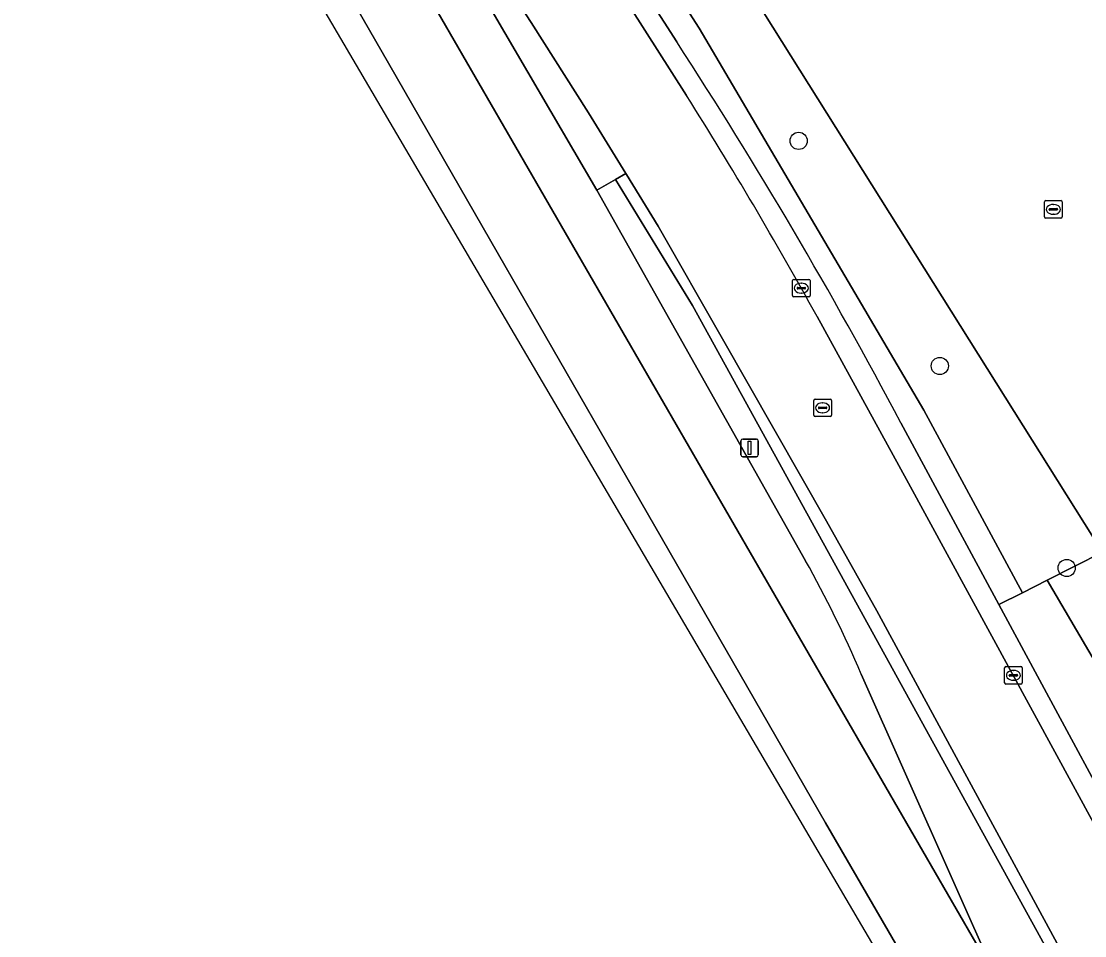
# Model space of a CAD drawing. Extents: x 158455 to 159797, y 387218 to 388672.
# Drawn here: x 158510.1 to 158570.7, y 387665.7 to 387717.8 of the extents above; entities that cross this region are included whole.
import ezdxf

# ---------------------------------------------------------------- set-up
doc = ezdxf.new("R2010")
doc.units = 0
for name, color, linetype in [('IMGEO_Berm_groen', 7, 'Continuous'), ('IMGEO_Boom', 7, 'Continuous'), ('IMGEO_Groenvoorziening', 7, 'Continuous'), ('IMGEO_Haag', 7, 'Continuous'), ('IMGEO_Kolk', 7, 'Continuous'), ('IMGEO_Lichtmast', 7, 'Continuous'), ('IMGEO_Rijbaan_lokaal_open', 7, 'Continuous'), ('IMGEO_Rijbaan_regionaal_gesloten', 7, 'Continuous'), ('IMGEO_Rioolput', 7, 'Continuous'), ('IMGEO_Voetpad_open', 7, 'Continuous')]:
    doc.layers.add(name, color=color, linetype=linetype)

msp = doc.modelspace()

# ---------------------------------------------------------------- linework, layer by layer
at = {"layer": 'IMGEO_Berm_groen'}
for points in [[(158490.254, 387825.218), (158489.044, 387827.172), (158488.184, 387829.067), (158487.671, 387828.745), (158485, 387824.221), (158484.237, 387821.378), (158506.024, 387783.964), (158509.758, 387777.954), (158515.06, 387769.897), (158527.238, 387750.747), (158548.722, 387717.403), (158561.527, 387695.629), (158567.142, 387685.228), (158568.545, 387685.937), (158571.712, 387687.537), (158533.201, 387748.867), (158526.8, 387758.122)], [(158515.06, 387769.897), (158509.758, 387777.954), (158506.024, 387783.964), (158484.237, 387821.378), (158483.961, 387820.346), (158485.074, 387816.76), (158488.697, 387810.722), (158500, 387791.321), (158504.739, 387783.19), (158508.513, 387777.116), (158508.527, 387777.094), (158525.962, 387750), (158547.445, 387716.616)], [(158560.214, 387694.903), (158565.803, 387684.551), (158567.142, 387685.228), (158561.527, 387695.629), (158548.722, 387717.403), (158527.238, 387750.747), (158515.06, 387769.897)], [(158548.353, 387701.592), (158543.955, 387708.777), (158542.893, 387708.174), (158554.784, 387687.047)], [(158594.544, 387613.825), (158594.621, 387613.942), (158594.721, 387614.035), (158595.991, 387614.737), (158590.611, 387624.793), (158583.287, 387638.103), (158548.353, 387701.592)], [(158557.959, 387680.586), (158565.676, 387663.212)]]:
    msp.add_lwpolyline(points, dxfattribs=at)
for points in [[(158571.712, 387687.537), (158568.545, 387685.937), (158603.293, 387626.736), (158608.199, 387629.41), (158600.856, 387641.123)], [(158568.545, 387685.937), (158567.142, 387685.228), (158565.803, 387684.551), (158575.356, 387666.858), (158596.611, 387628.598), (158598.973, 387624.382), (158603.293, 387626.736)]]:
    msp.add_lwpolyline(points, close=True, dxfattribs=at)
for centre, radius, start, end in [((158314.682, 387565.122), 277.721, 27.85971, 33.05823), ((158498.858, 387655.554), 64.183, 22.95505, 29.38488)]:
    msp.add_arc(centre, radius, start, end, dxfattribs=at)
at = {"layer": 'IMGEO_Boom'}
for centre in [(158554.393, 387710.974), (158562.434, 387698.149), (158569.668, 387686.637)]:
    msp.add_circle(centre, 0.489, dxfattribs=at)
at = {"layer": 'IMGEO_Groenvoorziening'}
msp.add_lwpolyline([(158569.244, 387665.018), (158558.845, 387684.197), (158555.986, 387689.308), (158550.048, 387699.701), (158546.395, 387706.11), (158544.581, 387709.051), (158544.544, 387709.112), (158543.955, 387708.777), (158548.353, 387701.592), (158583.287, 387638.103), (158590.611, 387624.793), (158595.991, 387614.737), (158602.366, 387603.289), (158602.76, 387603.517), (158596.834, 387614.131), (158590.936, 387624.969), (158583.799, 387638.185), (158579.029, 387646.759), (158573.996, 387656.063)], close=True, dxfattribs=at)
at = {"layer": 'IMGEO_Haag'}
msp.add_lwpolyline([(158573.996, 387656.063), (158569.244, 387665.018), (158558.845, 387684.197), (158555.986, 387689.308), (158550.048, 387699.701), (158546.395, 387706.11), (158544.581, 387709.051), (158544.544, 387709.112), (158543.955, 387708.777), (158548.353, 387701.592), (158583.287, 387638.103), (158590.611, 387624.793), (158595.991, 387614.737), (158602.366, 387603.289), (158602.76, 387603.517), (158596.834, 387614.131), (158590.936, 387624.969), (158583.799, 387638.185), (158579.029, 387646.759)], close=True, dxfattribs=at)
at = {"layer": 'IMGEO_Kolk'}
for p, q in [((158568.405, 387706.644), (158568.405, 387707.496)), ((158568.48, 387707.57), (158569.332, 387707.57)), ((158569.406, 387707.496), (158569.406, 387706.644)), ((158568.664, 387707.064), (158568.664, 387707.076)), ((158569.102, 387707.027), (158568.704, 387707.027)), ((158568.707, 387707.113), (158569.105, 387707.113)), ((158568.893, 387707.35), (158568.918, 387707.35)), ((158569.148, 387707.076), (158569.148, 387707.064)), ((158569.332, 387706.57), (158568.48, 387706.57)), ((158568.916, 387706.79), (158568.891, 387706.79)), ((158554.044, 387702.157), (158554.044, 387703.009)), ((158554.119, 387703.083), (158554.971, 387703.083)), ((158554.346, 387702.626), (158554.744, 387702.626)), ((158554.532, 387702.863), (158554.557, 387702.863)), ((158555.045, 387703.009), (158555.045, 387702.157)), ((158554.971, 387702.083), (158554.119, 387702.083)), ((158554.303, 387702.577), (158554.303, 387702.589)), ((158554.741, 387702.54), (158554.343, 387702.54)), ((158554.555, 387702.303), (158554.53, 387702.303)), ((158554.787, 387702.589), (158554.787, 387702.577)), ((158566.129, 387680.092), (158566.129, 387680.944)), ((158566.204, 387681.018), (158567.056, 387681.018)), ((158566.617, 387680.798), (158566.642, 387680.798)), ((158567.13, 387680.944), (158567.13, 387680.092)), ((158566.388, 387680.512), (158566.388, 387680.524)), ((158566.826, 387680.475), (158566.428, 387680.475)), ((158566.431, 387680.561), (158566.829, 387680.561)), ((158566.64, 387680.238), (158566.615, 387680.238)), ((158566.872, 387680.524), (158566.872, 387680.512)), ((158567.056, 387680.018), (158566.204, 387680.018))]:
    msp.add_line(p, q, dxfattribs=at)
for points in [[(158568.405, 387706.644), (158568.405, 387707.496)], [(158568.48, 387707.57), (158569.332, 387707.57)], [(158569.406, 387707.496), (158569.406, 387706.644)], [(158569.332, 387706.57), (158568.48, 387706.57)], [(158554.044, 387702.157), (158554.044, 387703.009)], [(158554.119, 387703.083), (158554.971, 387703.083)], [(158555.045, 387703.009), (158555.045, 387702.157)], [(158554.971, 387702.083), (158554.119, 387702.083)], [(158566.129, 387680.092), (158566.129, 387680.944)], [(158566.204, 387681.018), (158567.056, 387681.018)], [(158567.13, 387680.944), (158567.13, 387680.092)], [(158567.056, 387680.018), (158566.204, 387680.018)]]:
    msp.add_lwpolyline(points, dxfattribs=at)
for centre, radius, start, end in [((158568.482, 387707.494), 0.0765, 91.55205, 178.44795), ((158568.482, 387707.494), 0.0765, 91.55205, 178.44795), ((158569.33, 387707.494), 0.0765, 1.55205, 88.44795), ((158569.33, 387707.494), 0.0765, 1.55205, 88.44795), ((158568.704, 387707.073), 0.0403, 85.87752, 175.75265), ((158568.701, 387707.063), 0.0366, 178.93798, 274.71019), ((158569.105, 387707.07), 0.043, 264.86636, 352.45326), ((158569.109, 387707.075), 0.0386, 1.73085, 96.63898), ((158568.482, 387706.646), 0.0765, 181.55205, 268.44795), ((158568.482, 387706.646), 0.0765, 181.55205, 268.44795), ((158569.33, 387706.646), 0.0765, 271.55205, 358.44795), ((158569.33, 387706.646), 0.0765, 271.55205, 358.44795), ((158554.121, 387703.007), 0.0765, 91.55205, 178.44795), ((158554.121, 387703.007), 0.0765, 91.55205, 178.44795), ((158554.343, 387702.586), 0.0403, 85.87752, 175.75265), ((158554.748, 387702.588), 0.0386, 1.73085, 96.63898), ((158554.969, 387703.007), 0.0765, 1.55205, 88.44795), ((158554.969, 387703.007), 0.0765, 1.55205, 88.44795), ((158554.121, 387702.159), 0.0765, 181.55205, 268.44795), ((158554.121, 387702.159), 0.0765, 181.55205, 268.44795), ((158554.34, 387702.576), 0.0366, 178.93798, 274.71019), ((158554.744, 387702.583), 0.043, 264.86636, 352.45326), ((158554.969, 387702.159), 0.0765, 271.55205, 358.44795), ((158554.969, 387702.159), 0.0765, 271.55205, 358.44795), ((158566.206, 387680.942), 0.0765, 91.55205, 178.44795), ((158566.206, 387680.942), 0.0765, 91.55205, 178.44795), ((158567.054, 387680.942), 0.0765, 1.55205, 88.44795), ((158567.054, 387680.942), 0.0765, 1.55205, 88.44795), ((158566.428, 387680.521), 0.0403, 85.87752, 175.75265), ((158566.425, 387680.511), 0.0366, 178.93798, 274.71019), ((158566.829, 387680.518), 0.043, 264.86636, 352.45326), ((158566.833, 387680.523), 0.0386, 1.73085, 96.63898), ((158566.206, 387680.094), 0.0765, 181.55205, 268.44795), ((158566.206, 387680.094), 0.0765, 181.55205, 268.44795), ((158567.054, 387680.094), 0.0765, 271.55205, 358.44795), ((158567.054, 387680.094), 0.0765, 271.55205, 358.44795)]:
    msp.add_arc(centre, radius, start, end, dxfattribs=at)
for centre, major_axis, ratio, start_param, end_param in [((158568.892, 387707.07), (-0.387, 0.002), 0.722429, 4.712389, 7.853982), ((158568.917, 387707.07), (-0.39, 0.002), 0.717154, 1.570796, 4.712389), ((158554.531, 387702.583), (-0.387, 0.002), 0.722429, 4.712389, 7.853982), ((158554.556, 387702.583), (-0.39, 0.002), 0.717154, 1.570796, 4.712389), ((158566.616, 387680.518), (-0.387, 0.002), 0.722429, 4.712389, 7.853982), ((158566.641, 387680.518), (-0.39, 0.002), 0.717154, 1.570796, 4.712389)]:
    msp.add_ellipse(centre, major_axis=major_axis, ratio=ratio, start_param=start_param, end_param=end_param, dxfattribs=at)
at = {"layer": 'IMGEO_Lichtmast'}
for p, q in [((158551.104, 387693.078), (158551.104, 387693.878)), ((158551.104, 387693.878), (158551.104, 387693.078)), ((158551.204, 387693.978), (158551.994, 387693.978)), ((158551.994, 387693.978), (158551.204, 387693.978)), ((158552.094, 387693.878), (158552.094, 387693.078)), ((158552.094, 387693.078), (158552.094, 387693.878)), ((158551.994, 387692.978), (158551.204, 387692.978)), ((158551.204, 387692.978), (158551.994, 387692.978))]:
    msp.add_line(p, q, dxfattribs=at)
msp.add_lwpolyline([(158551.524, 387693.853), (158551.674, 387693.853), (158551.674, 387693.103), (158551.524, 387693.103), (158551.524, 387693.853)], dxfattribs=at)
for centre, start, end in [((158551.204, 387693.878), 90, 180), ((158551.204, 387693.878), 90, 180), ((158551.994, 387693.878), 0, 90), ((158551.994, 387693.878), 360, 90), ((158551.204, 387693.078), 180, 270), ((158551.204, 387693.078), 180, 270), ((158551.994, 387693.078), 270, 0), ((158551.994, 387693.078), 270, 0)]:
    msp.add_arc(centre, 0.1, start, end, dxfattribs=at)
at = {"layer": 'IMGEO_Rijbaan_lokaal_open'}
for points in [[(158606.512, 387795.408), (158536.155, 387751.508), (158536.521, 387750.934), (158533.201, 387748.867), (158571.712, 387687.537), (158600.856, 387641.123)], [(158547.996, 387713.568), (158538.38, 387728.68), (158527.667, 387745.113), (158524.561, 387750), (158515.055, 387764.958), (158507.961, 387776.157), (158505.768, 387774.768), (158512.445, 387759.315), (158512.984, 387758.448), (158515.849, 387754.329), (158520.176, 387747.57), (158530.38, 387731.358), (158537.595, 387720.136), (158538.221, 387719.162), (158539.142, 387717.73), (158542.411, 387712.569), (158544.544, 387709.112), (158544.581, 387709.051), (158546.395, 387706.11), (158550.048, 387699.701), (158555.986, 387689.308), (158558.845, 387684.197), (158569.244, 387665.018)], [(158560.537, 387691.673), (158555.442, 387700.968)], [(158597.593, 387623.63), (158560.537, 387691.673)]]:
    msp.add_lwpolyline(points, dxfattribs=at)
msp.add_arc((158338.42, 387581.218), 247.868, 28.88927, 32.27286, dxfattribs=at)
at = {"layer": 'IMGEO_Rijbaan_regionaal_gesloten'}
for points in [[(158514.4, 387751.946), (158510.939, 387758.288), (158508.177, 387761.763), (158489.694, 387792.973), (158477.923, 387812.186), (158475.146, 387810.445), (158483.583, 387796.737), (158495.552, 387776.889), (158507.655, 387756.047), (158516.02, 387741.498), (158522.207, 387730.738), (158531.024, 387715.403), (158537.295, 387704.498), (158545.402, 387690.397), (158555.919, 387672.106), (158568.845, 387649.844)], [(158568.845, 387649.844), (158555.919, 387672.106), (158545.402, 387690.397), (158537.295, 387704.498), (158531.024, 387715.403), (158522.207, 387730.738), (158516.02, 387741.498), (158507.655, 387756.047), (158495.552, 387776.889), (158483.583, 387796.737), (158475.146, 387810.445), (158473.207, 387809.229), (158493.992, 387775.205), (158586.262, 387618.117)], [(158515.744, 387749.684), (158515.79, 387749.53), (158565.676, 387663.212), (158557.959, 387680.586)], [(158565.676, 387663.212), (158515.79, 387749.53), (158515.744, 387749.684)], [(158542.893, 387708.174), (158536.345, 387719.385), (158533.786, 387723.339)], [(158554.784, 387687.047), (158542.893, 387708.174)]]:
    msp.add_lwpolyline(points, dxfattribs=at)
msp.add_arc((158498.858, 387655.554), 64.183, 22.95505, 29.38488, dxfattribs=at)
at = {"layer": 'IMGEO_Rioolput'}
for p, q in [((158555.257, 387695.336), (158555.257, 387696.188)), ((158555.332, 387696.262), (158556.184, 387696.262)), ((158555.745, 387696.042), (158555.77, 387696.042)), ((158556.258, 387696.188), (158556.258, 387695.336)), ((158555.516, 387695.756), (158555.516, 387695.768)), ((158555.954, 387695.719), (158555.556, 387695.719)), ((158555.559, 387695.805), (158555.957, 387695.805)), ((158555.768, 387695.482), (158555.743, 387695.482)), ((158556, 387695.768), (158556, 387695.756)), ((158556.184, 387695.262), (158555.332, 387695.262))]:
    msp.add_line(p, q, dxfattribs=at)
for points in [[(158555.257, 387695.336), (158555.257, 387696.188)], [(158555.332, 387696.262), (158556.184, 387696.262)], [(158556.258, 387696.188), (158556.258, 387695.336)], [(158556.184, 387695.262), (158555.332, 387695.262)]]:
    msp.add_lwpolyline(points, dxfattribs=at)
for centre, radius, start, end in [((158555.334, 387696.186), 0.0765, 91.55205, 178.44795), ((158555.334, 387696.186), 0.0765, 91.55205, 178.44795), ((158556.182, 387696.186), 0.0765, 1.55205, 88.44795), ((158556.182, 387696.186), 0.0765, 1.55205, 88.44795), ((158555.556, 387695.765), 0.0403, 85.87752, 175.75265), ((158555.553, 387695.755), 0.0366, 178.93798, 274.71019), ((158555.957, 387695.762), 0.043, 264.86636, 352.45326), ((158555.961, 387695.767), 0.0386, 1.73085, 96.63898), ((158555.334, 387695.338), 0.0765, 181.55205, 268.44795), ((158555.334, 387695.338), 0.0765, 181.55205, 268.44795), ((158556.182, 387695.338), 0.0765, 271.55205, 358.44795), ((158556.182, 387695.338), 0.0765, 271.55205, 358.44795)]:
    msp.add_arc(centre, radius, start, end, dxfattribs=at)
for centre, major_axis, ratio, start_param, end_param in [((158555.744, 387695.762), (-0.387, 0.002), 0.722429, 4.712389, 7.853982), ((158555.769, 387695.762), (-0.39, 0.002), 0.717154, 1.570796, 4.712389)]:
    msp.add_ellipse(centre, major_axis=major_axis, ratio=ratio, start_param=start_param, end_param=end_param, dxfattribs=at)
at = {"layer": 'IMGEO_Voetpad_open'}
for points in [[(158547.445, 387716.616), (158525.962, 387750), (158508.527, 387777.094), (158508.513, 387777.116), (158504.739, 387783.19), (158500, 387791.321), (158488.697, 387810.722), (158485.074, 387816.76), (158483.961, 387820.346), (158484.237, 387821.378), (158485, 387824.221), (158487.671, 387828.745), (158488.184, 387829.067), (158487.022, 387830.231)], [(158483.565, 387817.298), (158485.048, 387814.702), (158493.586, 387799.98), (158498.845, 387790.928), (158500, 387789.02), (158504.092, 387782.258), (158504.386, 387781.795), (158507.961, 387776.157), (158515.055, 387764.958), (158524.561, 387750), (158527.667, 387745.113), (158538.38, 387728.68), (158547.996, 387713.568)], [(158555.442, 387700.968), (158560.537, 387691.673), (158597.593, 387623.63), (158598.973, 387624.382), (158596.611, 387628.598), (158575.356, 387666.858)], [(158575.356, 387666.858), (158565.803, 387684.551), (158560.214, 387694.903)]]:
    msp.add_lwpolyline(points, dxfattribs=at)
msp.add_lwpolyline([(158539.142, 387717.73), (158538.221, 387719.162), (158537.595, 387720.136), (158536.345, 387719.385), (158542.893, 387708.174), (158543.955, 387708.777), (158544.544, 387709.112), (158542.411, 387712.569)], close=True, dxfattribs=at)
for centre, radius, start, end in [((158314.682, 387565.122), 277.721, 27.85971, 33.05823), ((158338.42, 387581.218), 247.868, 28.88927, 32.27286)]:
    msp.add_arc(centre, radius, start, end, dxfattribs=at)

doc.saveas('drawing.dxf')
